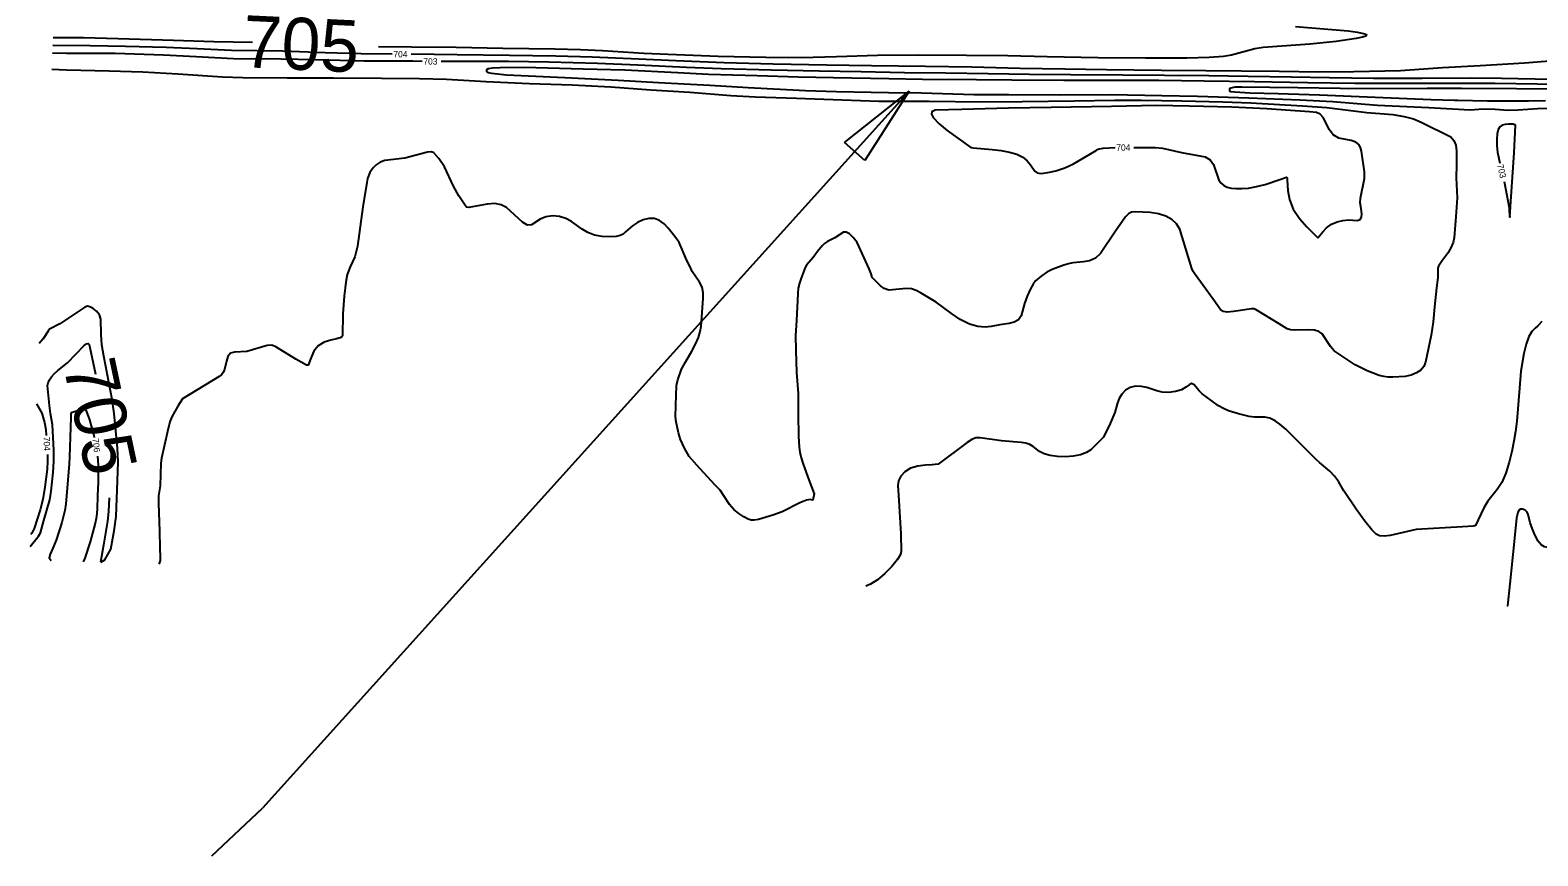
# Model space of a CAD drawing. Extents: x -291892836 to 2945206, y -477993085 to 1832792.
# Drawn here: x 1848543 to 1849500, y 543450 to 543974 of the extents above; entities that cross this region are included whole.
import ezdxf

# ---------------------------------------------------------------- set-up
doc = ezdxf.new("R2010")
doc.units = 0
for name, color, linetype in [('DT_X_Contour_Minor', 7, 'Continuous'), ('Level 19', 7, 'Continuous'), ('Level 40', 7, 'Continuous')]:
    doc.layers.add(name, color=color, linetype=linetype)

msp = doc.modelspace()

# ---------------------------------------------------------------- linework, layer by layer
at = {"layer": 'DT_X_Contour_Minor'}
for points in [[(1849345.91, 543976.18), (1849379.2, 543973.4), (1849385.24, 543972.56), (1849389.9, 543971.44), (1849390.98, 543970.77), (1849390.46, 543970.07), (1849388.22, 543969.32), (1849384.29, 543968.5), (1849371.71, 543966.66), (1849354.91, 543964.98), (1849325.27, 543962.84), (1849320.01, 543961.99), (1849305.19, 543957.82), (1849300.22, 543957), (1849291, 543956.4), (1849277, 543956.1), (1849250.64, 543956.12), (1849220.66, 543956.22), (1849188.32, 543956.81), (1849163.38, 543957.41), (1849137.12, 543957.79), (1849106.66, 543957.89), (1849080.81, 543957.64), (1849054.7, 543956.79), (1849032.49, 543956.32), (1849009.83, 543956.43), (1848979.79, 543957.17), (1848947.9, 543958.32), (1848932.47, 543959.04), (1848906.26, 543960.61), (1848892.45, 543961.36), (1848876.14, 543961.78), (1848843.05, 543962.22), (1848813.62, 543962.74), (1848785.13, 543963.06), (1848764.4, 543963.12)], [(1848684.47, 543965.97), (1848659.86, 543966.45), (1848634.34, 543967.32), (1848599.26, 543968.37), (1848577.14, 543968.81), (1848557.95, 543968.98)], [(1848791.99, 543954), (1848786.14, 543954.04), (1848755.25, 543954.14), (1848724.38, 543954.87), (1848702.49, 543955.32), (1848672.3, 543955.64), (1848648.75, 543956.93), (1848627.92, 543957.94), (1848597.22, 543958.92), (1848566.4, 543959.08), (1848557.51, 543959.21)], [(1848772.94, 543958.57), (1848753.31, 543958.71), (1848730.58, 543959.49), (1848703.34, 543960.44), (1848671.09, 543960.94), (1848649.3, 543961.85), (1848629.73, 543962.7), (1848603.79, 543963.48), (1848581.48, 543963.83), (1848557.93, 543964.1), (1848557.73, 543964.09)], [(1849514.88, 543954.79), (1849491, 543952.76), (1849462.99, 543951.17), (1849439.07, 543949.87), (1849412.47, 543948.07), (1849382.76, 543947.45), (1849360.57, 543947.13), (1849335.39, 543947.49), (1849311.61, 543947.81), (1849288.91, 543947.93), (1849260.76, 543948.22), (1849225.9, 543948.68), (1849199.58, 543949.06), (1849170.91, 543949.52), (1849140.6, 543950.27), (1849111.11, 543950.72), (1849076.88, 543951.25), (1849048.71, 543951.57), (1849014.61, 543952.24), (1848983.56, 543953.16), (1848952.87, 543954.28), (1848929.4, 543955.35), (1848899.83, 543956.64), (1848876.7, 543957.3), (1848847.27, 543957.76), (1848814.09, 543958.06), (1848784.94, 543958.47)], [(1848557.05, 543949.04), (1848566.38, 543948.67), (1848593.41, 543948.06), (1848614.8, 543947.33), (1848637.01, 543946.06), (1848665.28, 543944.17), (1848678.2, 543943.69), (1848706.45, 543943.59), (1848735.84, 543943.59), (1848766.26, 543943.28), (1848790.3, 543943.11), (1848807.36, 543942.61), (1848832.54, 543941.17), (1848860.09, 543940.05), (1848887.09, 543939.01), (1848911.6, 543937.77), (1848937.06, 543935.93), (1848961.79, 543934.36), (1848987.77, 543932.41), (1849003.09, 543931.49), (1849029.34, 543930.59), (1849058.25, 543929.53), (1849081.68, 543928.82), (1849113.48, 543928.66), (1849146.6, 543928.31), (1849172.46, 543928.63), (1849205.75, 543928.94), (1849231.24, 543929.4), (1849248.24, 543929.39), (1849273.65, 543928.87), (1849299.83, 543928.28), (1849317.43, 543927.67), (1849350.16, 543925.89), (1849365.74, 543924.8), (1849391.04, 543921.66), (1849407.53, 543920.19), (1849414.67, 543919.13), (1849420.64, 543917.49), (1849425.54, 543915.51), (1849444.25, 543906.11), (1849446.27, 543903.91), (1849447.44, 543900.83), (1849447.93, 543897.02), (1849447.85, 543888.35), (1849447.64, 543880.13), (1849448.27, 543867.39), (1849447.54, 543855.59), (1849446.55, 543842.09), (1849445.74, 543839.17), (1849444.26, 543835.83), (1849442.38, 543832.42), (1849438.73, 543827.2), (1849436.48, 543824.2), (1849436.04, 543822.83), (1849436, 543820.09), (1849436.03, 543816.89), (1849435.34, 543810.28), (1849433.94, 543798.36), (1849433.13, 543788.81), (1849431.88, 543780.45), (1849428.33, 543763.13), (1849427.24, 543760.51), (1849425.32, 543758.23), (1849422.59, 543756.37), (1849419.18, 543755.02), (1849415.29, 543754.21), (1849407.63, 543753.71), (1849404.61, 543753.74), (1849401.84, 543754.06), (1849398.79, 543754.84), (1849391.28, 543757.8), (1849383.76, 543761.49), (1849370.37, 543770.43), (1849367.97, 543773.25), (1849362.7, 543781.15), (1849360.72, 543782.64), (1849357.84, 543783.47), (1849353.78, 543783.7), (1849345.34, 543783.53), (1849342.64, 543783.77), (1849340.62, 543784.46), (1849335.37, 543787.6), (1849320.82, 543796.37), (1849319.33, 543796.98), (1849317.64, 543797.13), (1849311.03, 543796.09), (1849306.49, 543795.32), (1849302.49, 543794.95), (1849299.89, 543795.31), (1849298.44, 543796.18), (1849297.01, 543798.28), (1849295.17, 543801.12), (1849288.98, 543809.5), (1849282.12, 543818.73), (1849280.92, 543820.75), (1849280.14, 543822.72), (1849272.54, 543847.6), (1849270.41, 543850.97), (1849267.42, 543853.76), (1849263.56, 543855.92), (1849258.89, 543857.4)], [(1849395.22, 543943.23), (1849367.42, 543943.59), (1849343.08, 543944), (1849315.84, 543944.47), (1849290.93, 543944.73), (1849262.76, 543944.99), (1849236.24, 543945.23), (1849203.05, 543945.44), (1849177.16, 543945.69), (1849150.97, 543946.13), (1849123.98, 543946.5), (1849097.94, 543946.8), (1849070.47, 543947.3), (1849043.67, 543947.71), (1849013.44, 543948.39), (1848981.52, 543949.32), (1848959.52, 543950.18), (1848928.85, 543951.64), (1848903.16, 543952.71), (1848872.34, 543953.54), (1848846.73, 543953.89), (1848814.16, 543953.87), (1848803.99, 543953.93)], [(1849525.25, 543939.05), (1849499.13, 543939.58), (1849472.17, 543939.97), (1849445.62, 543940.02), (1849418.01, 543939.92), (1849383.48, 543940.02), (1849353.59, 543940.48), (1849319.77, 543941.05), (1849287.89, 543941.53), (1849259.07, 543941.81), (1849229.91, 543941.79), (1849198.91, 543941.88), (1849165.88, 543942.06), (1849143.63, 543942.32), (1849109.36, 543942.57), (1849087.92, 543942.86), (1849052.88, 543943.57), (1849030.34, 543944.04), (1849004.48, 543944.76), (1848973.62, 543945.72), (1848954.15, 543946.66), (1848920.5, 543948.31), (1848894.18, 543949.11), (1848856.4, 543950.04), (1848841.52, 543949.91), (1848836.62, 543949.65), (1848833.89, 543949.2), (1848832.87, 543948.62), (1848832.71, 543948.02), (1848832.82, 543947.47), (1848833.68, 543946.96), (1848836.03, 543946.46), (1848845.41, 543945.53), (1848859.44, 543944.73), (1848882.37, 543943.72), (1848916.35, 543942.1), (1848941.82, 543940.66), (1848974.47, 543938.85), (1848998.79, 543937.39), (1849035.12, 543935.56), (1849054.77, 543934.95), (1849087.82, 543934.31), (1849108.71, 543933.94), (1849141.93, 543932.99), (1849164.03, 543932.89), (1849196.65, 543932.87), (1849228.53, 543933.03), (1849260.96, 543932.34), (1849283.59, 543931.82), (1849316.3, 543930.92), (1849348.51, 543929.56), (1849369.58, 543928.57), (1849397.83, 543926.16), (1849430.47, 543924.78), (1849456.53, 543923.28), (1849462.12, 543923.74), (1849464.65, 543923.94), (1849472.51, 543923.59), (1849480.62, 543923.11), (1849487.11, 543923.2), (1849499.36, 543924.12), (1849508.34, 543924.32)], [(1849507.44, 543936.3), (1849486.04, 543936.6), (1849451.02, 543936.78), (1849429.42, 543936.77), (1849393.89, 543936.66), (1849374.1, 543936.81), (1849347.27, 543937.25), (1849311.81, 543937.72), (1849307.35, 543937.53), (1849304.85, 543937.09), (1849303.92, 543936.5), (1849303.9, 543935.36), (1849304.81, 543934.92), (1849307.28, 543934.58), (1849316.94, 543934.13), (1849334.76, 543933.6), (1849361.15, 543932.76), (1849396.25, 543931.32), (1849431.93, 543929.87), (1849446.75, 543929.38), (1849448.87, 543929.42), (1849467.52, 543929.02), (1849493.52, 543928.88), (1849504.39, 543929.11)], [(1849508.35, 543942.5), (1849476.46, 543943.15), (1849457.48, 543943.29), (1849426.16, 543943.15), (1849395.22, 543943.23)], [(1849359.99, 543842.16), (1849363.09, 543845.87), (1849365.59, 543848.38), (1849368.68, 543850.7), (1849372.19, 543852.29), (1849375.84, 543853.15), (1849379.36, 543853.4), (1849385, 543853.11), (1849386.78, 543853.6), (1849387.72, 543855.08), (1849387.97, 543857.24), (1849387.29, 543861.88), (1849386.94, 543864.28), (1849387.07, 543867.21), (1849389.66, 543879.64), (1849389.64, 543883.86), (1849387.78, 543897.13), (1849387.14, 543899.41), (1849385.94, 543901.29), (1849383.99, 543902.74), (1849381.12, 543903.76), (1849373.23, 543905.37), (1849369.64, 543907.33), (1849367.12, 543910.73), (1849363.56, 543918.28), (1849361.46, 543920.44), (1849359.14, 543921.46), (1849354.74, 543922.06), (1849327.75, 543923.84), (1849305.54, 543925.01), (1849278.42, 543925.58), (1849257.63, 543925.93), (1849229.11, 543925.46), (1849190.84, 543924.69), (1849163.9, 543924.24), (1849134.18, 543923.53), (1849117.27, 543923), (1849115.24, 543922.08), (1849115.02, 543920.42), (1849116.15, 543918.34), (1849119.8, 543914.37), (1849124.95, 543910.24), (1849139.93, 543899.33), (1849141.38, 543899.18), (1849153.43, 543898.14), (1849159.16, 543897.41), (1849164.47, 543896.45), (1849169.08, 543895.14), (1849172.87, 543893.33), (1849175.76, 543890.95), (1849177.86, 543888.37), (1849180.54, 543884.3), (1849182.03, 543883.28), (1849184.58, 543882.98), (1849188.7, 543883.41), (1849193.93, 543884.57), (1849199.58, 543886.48), (1849205, 543889.05), (1849219.37, 543897.38), (1849220.15, 543898), (1849221.34, 543898.57), (1849223.77, 543899), (1849231.37, 543899.28)], [(1849481.43, 543859.07), (1849481.67, 543855.28), (1849482.35, 543865.1), (1849484.43, 543895.9), (1849485.41, 543913.51), (1849483.84, 543914.07), (1849480.85, 543914.26), (1849478.82, 543914.04), (1849476.9, 543913.48), (1849475.43, 543912.43), (1849474.4, 543910.71), (1849473.76, 543908.12), (1849473.46, 543904.57), (1849473.49, 543900.48), (1849473.87, 543896.34), (1849475.4, 543889.48)], [(1849243.37, 543899.31), (1849256.95, 543899.28), (1849261.49, 543898.86), (1849273.55, 543896.09), (1849288.55, 543893.36), (1849291.77, 543891.58), (1849293.79, 543888.59), (1849297.2, 543878.69), (1849298.68, 543876.71), (1849300.45, 543875.3), (1849302.54, 543874.3), (1849305.04, 543873.66), (1849308.07, 543873.33), (1849311.73, 543873.3), (1849316.03, 543873.67), (1849321, 543874.56), (1849326.49, 543875.99), (1849335.94, 543879.08), (1849340.17, 543880.51), (1849340.48, 543880.05), (1849340.62, 543878.69), (1849341.04, 543872.03), (1849342.08, 543866.44), (1849344.44, 543860.26), (1849348.43, 543854.24), (1849353.03, 543849), (1849359.99, 543842.16)], [(1848953.22, 543748.42), (1848954.02, 543751.94), (1848956.44, 543758.72), (1848959.1, 543763.58), (1848963.04, 543770.26), (1848965.3, 543774.64), (1848967.17, 543778.95), (1848968.29, 543782.72), (1848968.82, 543786.09), (1848970.12, 543803.69), (1848970.14, 543807.28), (1848969.46, 543810.72), (1848967.89, 543813.91), (1848963.19, 543820.64), (1848961.72, 543824.16), (1848959.87, 543827.61), (1848954.95, 543839.02), (1848952.22, 543843.01), (1848947.96, 543848.28), (1848945.41, 543850.93), (1848942.56, 543853.1), (1848939.35, 543854.36), (1848935.76, 543854.39), (1848932.05, 543853.41), (1848928.52, 543851.75), (1848925.44, 543849.77), (1848920.89, 543845.9), (1848919.36, 543844.5), (1848917.66, 543843.53), (1848915.04, 543842.91), (1848911, 543842.64), (1848906.13, 543842.85), (1848901.25, 543843.72), (1848897.03, 543845.36), (1848893.36, 543847.54), (1848886.62, 543852.36), (1848883.08, 543854.37), (1848879.18, 543855.65), (1848874.85, 543855.96), (1848870.52, 543855.33), (1848866.73, 543853.89), (1848861.41, 543850.31), (1848858.82, 543850.11), (1848855.63, 543852), (1848845.38, 543861.33), (1848842.1, 543863.05), (1848838.15, 543863.76), (1848833.25, 543863.48), (1848821.55, 543861.31), (1848820.15, 543861.61), (1848818.96, 543862.94), (1848815.28, 543868.63), (1848811.78, 543874.9), (1848806.07, 543887.12), (1848802.46, 543892.37), (1848799.45, 543896.03), (1848797.87, 543896.7), (1848795.29, 543896.47), (1848780.93, 543892.64), (1848768.41, 543891.2), (1848765.35, 543890), (1848762.86, 543888.33), (1848760.97, 543886.52), (1848758.88, 543883.43), (1848757.35, 543879.76), (1848756.8, 543877.14), (1848754.26, 543861.67), (1848750.91, 543836.88), (1848750.19, 543833.43), (1848749.2, 543830.09), (1848746.37, 543823.68), (1848744.44, 543818.89), (1848743.65, 543813.99), (1848742.49, 543805.13), (1848741.69, 543793.84), (1848741.46, 543779.93), (1848741.01, 543779.31), (1848739.89, 543778.66), (1848737.66, 543777.97), (1848734.1, 543777.19), (1848729.93, 543775.9), (1848726.1, 543773.62), (1848723.36, 543770.12), (1848721.62, 543766.23), (1848719.78, 543761.36), (1848718.58, 543761.3), (1848711.98, 543765.16), (1848699.17, 543772.98), (1848696.57, 543773.93), (1848693.7, 543773.79), (1848680.72, 543769.89), (1848673.03, 543769.55), (1848670.41, 543768.83), (1848668.77, 543766.8), (1848667.82, 543763.94), (1848666.54, 543758.58), (1848665.73, 543756.72), (1848664.67, 543755.29), (1848663.22, 543754.11), (1848639.91, 543740.06), (1848636.97, 543735.34)], [(1849478.09, 543877.79), (1849478.35, 543876.66), (1849481.27, 543861.01), (1849481.43, 543859.07)], [(1849258.89, 543857.4), (1849253.61, 543858.18), (1849244.33, 543858.49), (1849241.77, 543858.35), (1849240.04, 543857.52), (1849238.11, 543855.33), (1849231.65, 543846.28), (1849222.11, 543832.08), (1849218.94, 543829.19), (1849215.21, 543827.53), (1849211.28, 543826.76), (1849204.61, 543826.12), (1849201.84, 543825.62), (1849198.81, 543824.78), (1849191.42, 543821.93), (1849188.18, 543820.36), (1849184.46, 543817.83), (1849180.97, 543814.85), (1849179.43, 543812.73), (1849177.57, 543809.33), (1849175.67, 543805.06), (1849174.05, 543800.52), (1849171.79, 543792.67), (1849170.1, 543790.03), (1849167.43, 543788.52), (1849164.19, 543787.81), (1849158.3, 543786.98), (1849152.77, 543785.91), (1849148.99, 543785.5), (1849144.38, 543785.75), (1849139.03, 543787.27), (1849133.17, 543790.37), (1849127.62, 543794.15), (1849117.97, 543801.3), (1849108.51, 543807.07), (1849105.37, 543808.7), (1849102.36, 543809.74), (1849099.13, 543810.03), (1849088, 543808.92), (1849084.99, 543809.92), (1849082.57, 543811.61), (1849078.13, 543815.99), (1849077.43, 543816.99), (1849076.73, 543819.17), (1849075.51, 543822.43), (1849067.77, 543839.08), (1849065.41, 543842.26), (1849063.01, 543844.56), (1849060.86, 543845.73), (1849059.17, 543845.65), (1849053.76, 543842.17), (1849049.03, 543839.83), (1849047.15, 543838.53), (1849045.6, 543837.07), (1849042.8, 543833.49), (1849039.88, 543829.59), (1849035.67, 543824.82), (1849034.78, 543823.22), (1849032.31, 543816.49), (1849031.31, 543813.41), (1849030.53, 543810.12), (1849030.15, 543806.77), (1849029.45, 543789.66), (1849028.8, 543780.07), (1849028.99, 543770.62), (1849029.48, 543756.66), (1849030.35, 543743.31), (1849030.49, 543730.33), (1849030.64, 543716.37), (1849031.1, 543709.42), (1849031.55, 543706.12), (1849032.32, 543702.6), (1849033.55, 543698.46), (1849037.24, 543688.55), (1849040.52, 543679.82), (1849039.82, 543675.63), (1849038.12, 543676.23), (1849035.63, 543675.81), (1849031.47, 543673.94), (1849020.22, 543668.31), (1849014.45, 543666.09), (1849005.25, 543663.55), (1849002.58, 543663.05), (1849000.65, 543663.08), (1848998.65, 543663.75), (1848995.97, 543665.13), (1848992.84, 543667.17), (1848989.71, 543669.8), (1848986.98, 543672.86), (1848983.22, 543678.45), (1848980.95, 543682.07), (1848977.63, 543685.4), (1848966.08, 543697.94), (1848961.41, 543703.48), (1848958.38, 543708.58), (1848955.84, 543714.28), (1848954.58, 543718.51), (1848953.06, 543725.45), (1848952.73, 543728.55), (1848952.81, 543735.74), (1848953.22, 543748.42)], [(1848588.24, 543636.36), (1848590.78, 543637.86), (1848594.57, 543644.54), (1848596.59, 543656.26), (1848597.87, 543665.25), (1848598.82, 543687.99), (1848599.19, 543699.96), (1848598.76, 543708.59), (1848596.77, 543730.67), (1848595.43, 543739.61), (1848590.13, 543767.03), (1848588.92, 543774.14), (1848588.49, 543780.82), (1848588.2, 543790.54), (1848587.28, 543793.29), (1848585.52, 543795.59), (1848583.35, 543797.32), (1848581.32, 543798.4), (1848579.8, 543798.71), (1848578.15, 543798.09), (1848562.24, 543787.61), (1848555.71, 543784.17), (1848554.73, 543782.96), (1848551.58, 543778.12), (1848549.21, 543775.13)], [(1849502.06, 543788.96), (1849499.47, 543786.2), (1849497.75, 543784.79), (1849495.78, 543782.75), (1849493.83, 543779.48), (1849492.1, 543774.62), (1849490.67, 543768.81), (1849488.8, 543757.61), (1849487.8, 543746.76), (1849486.15, 543725.86), (1849485.35, 543719.35), (1849484.31, 543713.11), (1849482.96, 543706.66), (1849481.23, 543699.73), (1849479.11, 543692.9), (1849476.58, 543686.96), (1849473.7, 543682.41), (1849467.81, 543675), (1849465.32, 543670.75), (1849459.99, 543659.66), (1849459.56, 543659.41), (1849458.46, 543659.2), (1849451.8, 543658.74), (1849422.32, 543657.18), (1849405.93, 543653.38), (1849401.95, 543652.81), (1849399.05, 543653.11), (1849397.04, 543654.11), (1849394.17, 543656.97), (1849389.9, 543662.33), (1849384.37, 543669.97), (1849376.45, 543681.61), (1849373.02, 543687.46), (1849370.52, 543690.86), (1849367.6, 543694.02), (1849361.07, 543699.68), (1849359.13, 543701.36), (1849339.72, 543720.76), (1849335.99, 543723.96), (1849332.96, 543726.07), (1849329.64, 543727.7), (1849326.35, 543728.37), (1849319.85, 543728.42), (1849316.51, 543728.79), (1849309.76, 543730.36)], [(1848543.39, 543646.25), (1848548.73, 543652.82), (1848549.85, 543655.02), (1848552.17, 543662.75), (1848555.79, 543675.91), (1848556.63, 543681.5), (1848557.95, 543693.15), (1848558.41, 543700.38), (1848558.45, 543707.5), (1848557.61, 543723.46), (1848556.31, 543730.7), (1848555.56, 543735.77), (1848554.49, 543748.41), (1848554.78, 543750.12), (1848555.58, 543751.92), (1848557.02, 543753.97), (1848558.87, 543756.07), (1848560.86, 543757.92), (1848567.13, 543762.83), (1848577.67, 543773.9), (1848579.22, 543774.86), (1848580.24, 543775.02), (1848580.81, 543774.46), (1848581.84, 543769.63), (1848584.8, 543755.68)], [(1849309.76, 543730.36), (1849303.24, 543732.35), (1849300.09, 543733.74), (1849297.01, 543735.55), (1849288.87, 543741.36), (1849286.68, 543743.08), (1849284.75, 543744.95), (1849281.46, 543748.82), (1849279.94, 543749.6), (1849278.34, 543748.95), (1849276.32, 543747.4), (1849273.51, 543745.72), (1849269.7, 543744.57), (1849265.4, 543744.07), (1849261.28, 543744.22), (1849257.82, 543744.96), (1849251.61, 543747.07), (1849248.07, 543747.79), (1849244.38, 543747.9), (1849240.91, 543747.16), (1849237.99, 543745.4), (1849235.69, 543742.93), (1849234.04, 543740.16), (1849232.99, 543737.38), (1849231.23, 543731.39), (1849228.26, 543724.37), (1849224.17, 543715.56), (1849221.54, 543713.07), (1849216.12, 543707.69), (1849213.27, 543705.87), (1849209.45, 543704.5), (1849204.88, 543703.64), (1849199.91, 543703.29), (1849194.88, 543703.45), (1849190.22, 543704.08), (1849186.35, 543705.17), (1849183.54, 543706.65), (1849179.54, 543709.8), (1849177.39, 543710.97), (1849174.85, 543711.8), (1849171.8, 543712.31), (1849159.43, 543713.27), (1849145.93, 543715.23), (1849143.11, 543715.16), (1849140.67, 543714.23), (1849137.64, 543712.19), (1849119.23, 543698.45), (1849115.33, 543698.03), (1849111.27, 543697.8), (1849106.42, 543697.23), (1849101.77, 543695.94)], [(1848547.47, 543736.7), (1848550.72, 543730.82), (1848552.39, 543724.9), (1848553.23, 543720.48), (1848553.55, 543716.7)], [(1848584.27, 543715.5), (1848584.01, 543716.7), (1848581.14, 543726.59), (1848579.07, 543732.45), (1848578.58, 543733.03), (1848577.84, 543733.22), (1848574.81, 543732.69), (1848569.42, 543731.09), (1848569.11, 543730.49), (1848569.09, 543728.16), (1848568.38, 543703.21), (1848568.22, 543698.49), (1848566.1, 543673.37), (1848565.48, 543669.11), (1848563.47, 543661.52), (1848559.88, 543650.41), (1848557.88, 543645.22), (1848556.16, 543641.5), (1848555.46, 543639.05), (1848556.63, 543637.36), (1848556.68, 543637.34)], [(1848636.97, 543735.34), (1848633.24, 543728.49), (1848631.98, 543725.35), (1848630.42, 543719.29), (1848626.72, 543702.43), (1848626.36, 543699.12), (1848625.92, 543684.83), (1848624.71, 543678.55), (1848624.69, 543673.68), (1848625.45, 543656.04), (1848625.69, 543645.38), (1848625.9, 543639.35), (1848625.74, 543637.45), (1848625.14, 543635.55), (1848625, 543635.21)], [(1848554.3, 543704.72), (1848554.48, 543700.51), (1848554.26, 543695.45), (1848552.76, 543683.99), (1848551.37, 543676.13), (1848549.7, 543669.62), (1848546.04, 543657.77), (1848544.42, 543654.81), (1848543.74, 543653.86)], [(1848586.31, 543678.53), (1848586.74, 543687.1), (1848586.65, 543697.8), (1848586.23, 543703.65)], [(1849101.77, 543695.94), (1849098.11, 543693.71), (1849095.58, 543690.87), (1849094.1, 543687.87), (1849093.58, 543685.04), (1849093.97, 543678.87), (1849095.47, 543654.28), (1849095.79, 543643.24), (1849095.14, 543640.8), (1849093.28, 543637.81), (1849089.87, 543633.69), (1849085.43, 543629.13), (1849080.73, 543625.16), (1849076.41, 543622.53), (1849073.45, 543621.26)], [(1848577.25, 543636.7), (1848578.29, 543638.92), (1848581.6, 543649.29), (1848584.57, 543660.3), (1848585.58, 543665.39), (1848586.12, 543669.96), (1848586.31, 543678.53)], [(1848593.41, 543677.24), (1848593.13, 543668.54), (1848592.49, 543662.46), (1848589.95, 543647.13), (1848587.94, 543636.37)], [(1849520.58, 543651.17), (1849518.08, 543648.07), (1849514.49, 543646.25), (1849510.42, 543645.54), (1849506.66, 543645.57), (1849503.81, 543646.12), (1849501.66, 543647.39), (1849499.77, 543649.72), (1849497.84, 543653.28), (1849496.06, 543657.41), (1849494.71, 543661.32), (1849493.45, 543666.55), (1849492.72, 543668.18), (1849491.44, 543669.38), (1849489.86, 543670.07), (1849488.41, 543670.07), (1849487.39, 543669.29), (1849486.76, 543667.95), (1849486.07, 543664.57), (1849484.55, 543649.45), (1849481.73, 543622.75), (1849480.28, 543608.61), (1849480.28, 543608.61)]]:
    msp.add_lwpolyline(points, dxfattribs=at)
at = {"layer": 'Level 40'}
for p, q in [((1849100.83, 543935.13), (1848690.67, 543480.4)), ((1849059.9, 543902.6), (1849100.83, 543935.13)), ((1849100.83, 543935.13), (1849072.65, 543891.09)), ((1849072.65, 543891.09), (1849059.9, 543902.6)), ((1848658.6, 543450.13), (1848690.67, 543480.4))]:
    msp.add_line(p, q, dxfattribs=at)

# ---------------------------------------------------------------- texts
at = {"layer": 'Level 19'}
for s, height, rotation, p in [('705', 33, 357.30794, (1848677.67, 543950.35)), ('704', 4, 359.58258, (1848773.72, 543956.56)), ('703', 4, 359.64561, (1848792.75, 543952)), ('704', 4, 359.89198, (1849232.16, 543897.33)), ('703', 4, 282.98958, (1849473.62, 543888.28)), ('705', 33, 281.99837, (1848564.23, 543761.55)), ('704', 4, 272.47008, (1848551.82, 543715.83)), ('706', 4, 277.68399, (1848582.76, 543714.64))]:
    msp.add_text(s, height=height, rotation=rotation, dxfattribs=at).set_placement(p)

doc.saveas('drawing.dxf')
